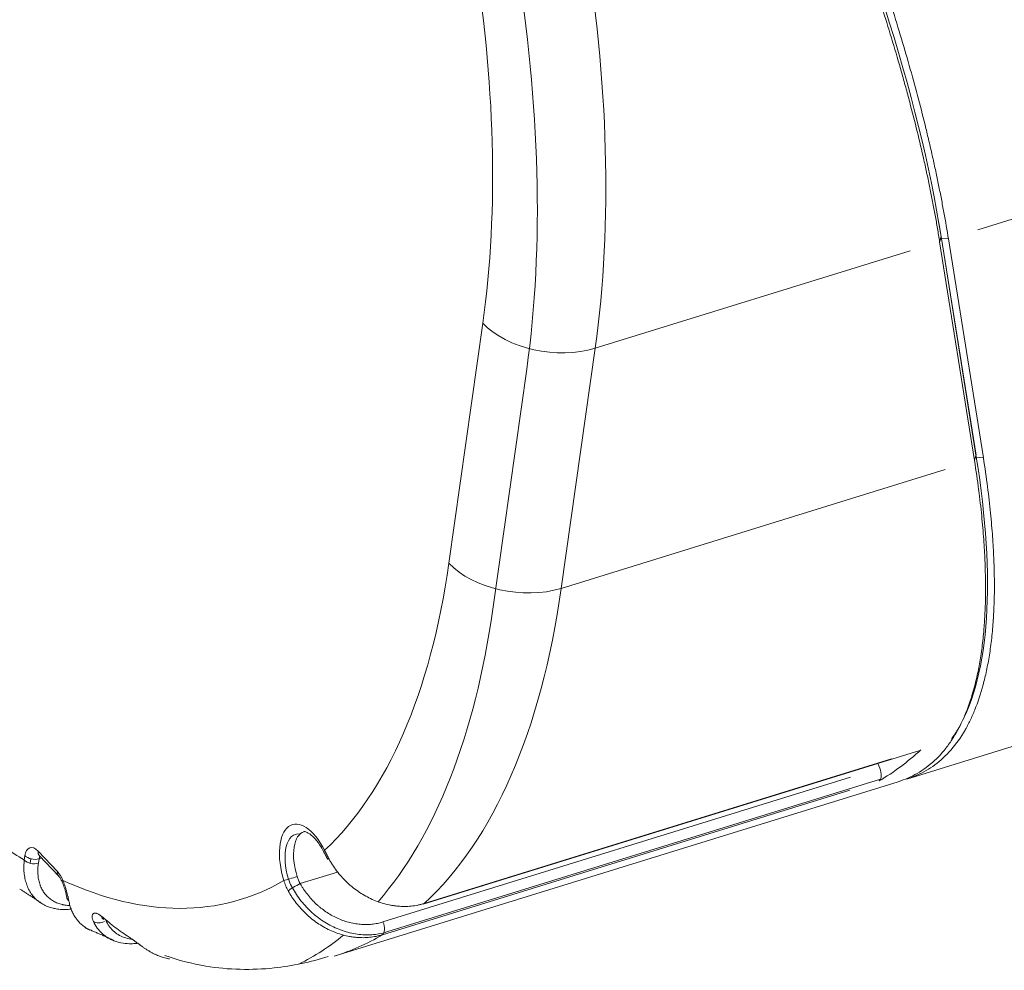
# Model space of a CAD drawing. Header units: millimetres. Extents: x 25069 to 61396, y 8621 to 21558.
# Tile 641 of 656: x 60219 to 60315, y 14527 to 14620. Entities that reach past the tile are written whole.
import ezdxf

# ---------------------------------------------------------------- set-up
doc = ezdxf.new("R2010")
doc.units = ezdxf.units.MM
doc.layers.add('10', color=7, linetype='Continuous')

msp = doc.modelspace()

# ---------------------------------------------------------------- linework, layer by layer
at = {"layer": '10', "color": 7, "linetype": 'Continuous', "lineweight": 20}
for p, q in [((60312.497, 14599.57), (60379.247, 14620.227)), ((60308.915, 14598.925), (60312.328, 14577.541)), ((60312.177, 14577.031), (60308.764, 14598.415)), ((60312.357, 14577.357), (60308.945, 14598.74)), ((60308.945, 14598.74), (60309.631, 14598.683)), ((60309.631, 14598.683), (60313.043, 14577.3)), ((60305.898, 14597.528), (60275.095, 14587.996)), ((60260.795, 14566.989), (60264.112, 14590.456)), ((60275.095, 14587.996), (60271.777, 14564.529)), ((60268.404, 14585.971), (60265.086, 14562.505)), ((60305.567, 14545.896), (60409.413, 14578.032)), ((60312.357, 14577.357), (60313.043, 14577.3)), ((60309.31, 14576.144), (60271.777, 14564.529)), ((60258.284, 14533.672), (60306.843, 14548.699)), ((60258.379, 14533.727), (60304.072, 14547.868)), ((60302.717, 14547.422), (60302.911, 14546.95)), ((60254.351, 14531.923), (60300.044, 14546.063)), ((60254.729, 14530.943), (60303, 14545.881)), ((60249.585, 14528.572), (60304.711, 14545.631)), ((60299.993, 14544.815), (60254.3, 14530.674)), ((60219.292, 14537.976), (60219.353, 14538.408)), ((60220.645, 14538.839), (60222.52, 14536.856)), ((60220.977, 14538.178), (60220.726, 14538.1)), ((60220.756, 14538.411), (60222.63, 14536.428)), ((60219.864, 14537.663), (60219.925, 14538.096)), ((60220.726, 14538.1), (60220.665, 14537.668)), ((60246.263, 14535.672), (60249.919, 14536.804))]:
    msp.add_line(p, q, dxfattribs=at)
for centre, major_axis, ratio, start_param, end_param in [((60225.557, 14640.404), (-27.346, 88.365), 0.481571, 3.937589, 4.926764), ((60218.859, 14638.331), (-27.346, 88.365), 0.481571, 3.938253, 4.917901), ((60218.859, 14638.331), (24.981, -80.723), 0.481571, 0.795996, 1.780381), ((60270.81, 14592.528), (-7.921, 1.12), 0.613111, 0.655539, 2.226335), ((60215.541, 14614.865), (24.981, -80.723), 0.481571, 0.227258, 0.795996), ((60267.493, 14569.062), (-7.921, 1.12), 0.613111, 0.655539, 2.226335), ((60222.239, 14616.937), (-27.346, 88.365), 0.481571, 3.366288, 3.937589), ((60215.541, 14614.865), (-27.346, 88.365), 0.481571, 3.430189, 3.938253), ((60270.799, 14631.965), (-27.346, 88.365), 0.481571, 3.256931, 3.366288), ((60306.548, 14549.654), (-0.296, 0.955), 0.481571, 3.141591, 3.366288), ((60302.513, 14546.634), (-0.296, 0.955), 0.481571, 3.256931, 4.89752), ((60246.964, 14536.66), (-1.478, 4.777), 0.481571, 5.053205, 7.851017), ((60246.964, 14536.66), (1.183, -3.821), 0.481571, 2.912094, 4.709139), ((60247.801, 14536.919), (1.183, -3.821), 0.481571, 3.134562, 4.709424), ((60215.541, 14614.865), (24.981, -80.723), 0.481571, 5.750385, 5.793289), ((60220.424, 14537.274), (-0.591, 1.911), 0.481571, 5.508385, 7.079182), ((60220.19, 14538.667), (-0.99, 0.14), 0.613111, 0.655539, 2.226335), ((60221.483, 14539.098), (0.727, 0.687), 0.626246, 2.475783, 3.141605), ((60221.262, 14537.534), (0.296, -0.955), 0.481571, 3.541331, 3.937589), ((60249.475, 14539.187), (0.892, 0.452), 0.292944, 2.613754, 3.166157), ((60249.475, 14539.187), (0.892, 0.452), 0.292944, 3.166157, 3.204961), ((60249.827, 14538.509), (0.883, 0.468), 0.106912, 2.614025, 3.191058), ((60220.129, 14538.235), (-0.99, 0.14), 0.613111, 0.655539, 2.226335), ((60223.357, 14537.115), (0.727, 0.687), 0.626246, 2.475783, 3.135002), ((60222.299, 14535.291), (-0.591, 1.911), 0.481571, 4.931518, 5.508385), ((60245.497, 14536.222), (-0.956, -0.294), 0.002598, 0.502449, 2.073245), ((60223.905, 14536.244), (0.918, 0.396), 0.190513, 2.628865, 3.143152), ((60215.541, 14614.865), (24.981, -80.723), 0.481571, 5.875649, 6.393778), ((60245.866, 14535.357), (-0.874, -0.486), 0.095459, 4.187506, 5.76832), ((60224.425, 14534.485), (0.989, 0.15), 0.715037, 3.125488, 3.700039), ((60257.988, 14534.627), (-0.296, 0.955), 0.481571, 3.141591, 3.366288), ((60227.675, 14532.959), (0.63, 0.777), 0.552714, 2.688032, 3.152966), ((60226.737, 14532.637), (-0.917, -0.4), 0.760477, 0.45079, 1.659974), ((60253.954, 14531.607), (0.296, -0.955), 0.481571, 0.115339, 1.755927), ((60215.541, 14614.865), (27.346, -88.365), 0.481571, 0.07841, 0.191937), ((60222.239, 14616.937), (-27.346, 88.365), 0.481571, 3.141589, 3.256931)]:
    msp.add_ellipse(centre, major_axis=major_axis, ratio=ratio, start_param=start_param, end_param=end_param, dxfattribs=at)
for points, knots in [([(60293.571, 14646.939), (60293.607, 14646.858), (60293.643, 14646.777), (60301.37, 14629.404), (60306.769, 14612.457), (60308.918, 14598.922)], [0, 0, 0, 0, 0.004666, 0.004666, 1, 1, 1, 1]), ([(60308.769, 14598.418), (60308.702, 14598.843), (60308.632, 14599.272), (60308.487, 14600.135), (60308.335, 14601.004), (60308.17, 14601.886), (60307.999, 14602.774), (60307.91, 14603.22), (60307.726, 14604.12), (60307.632, 14604.573), (60307.485, 14605.256), (60307.435, 14605.485), (60307.334, 14605.943), (60307.078, 14607.093), (60306.583, 14609.19), (60306.096, 14611.097), (60305.714, 14612.542), (60305.518, 14613.269), (60305.316, 14614.001), (60305.179, 14614.491), (60305.111, 14614.736), (60304.763, 14615.965), (60304.185, 14617.948), (60303.252, 14620.97), (60302.254, 14624.039), (60301.544, 14626.117), (60301.087, 14627.426), (60300.995, 14627.688), (60300.809, 14628.213), (60300.529, 14629.002), (60300.243, 14629.793), (60299.664, 14631.378), (60299.269, 14632.438), (60298.052, 14635.632), (60297.201, 14637.778), (60295.864, 14641.019), (60294.952, 14643.187), (60293.999, 14645.371), (60293.511, 14646.466)], [0, 0, 0, 0, 0.03125, 0.03125, 0.0625, 0.09375, 0.09375, 0.125, 0.125, 0.15625, 0.15625, 0.171875, 0.171875, 0.1875, 0.25, 0.3125, 0.3125, 0.34375, 0.359375, 0.359375, 0.375, 0.375, 0.4375, 0.5, 0.5625, 0.625, 0.625, 0.640625, 0.640625, 0.65625, 0.6875, 0.6875, 0.75, 0.75, 0.875, 0.875, 0.9375, 1, 1, 1, 1]), ([(60294.312, 14646.871), (60294.555, 14646.321), (60294.796, 14645.772), (60295.273, 14644.675), (60295.509, 14644.128), (60296.211, 14642.487), (60296.67, 14641.396), (60297.345, 14639.765), (60297.567, 14639.221), (60297.898, 14638.408), (60298.007, 14638.138), (60298.225, 14637.597), (60298.333, 14637.326), (60298.871, 14635.976), (60299.711, 14633.827), (60300.91, 14630.636), (60301.667, 14628.529), (60302.127, 14627.219), (60302.218, 14626.957), (60302.399, 14626.435), (60302.669, 14625.653), (60302.932, 14624.875), (60303.45, 14623.326), (60304.118, 14621.277), (60305.051, 14618.252), (60305.916, 14615.276), (60306.447, 14613.325), (60306.956, 14611.39), (60307.198, 14610.433), (60307.544, 14609.013), (60307.656, 14608.542), (60307.875, 14607.606), (60307.982, 14607.141), (60308.189, 14606.217), (60308.289, 14605.757), (60308.485, 14604.844), (60308.674, 14603.937), (60308.851, 14603.042), (60309.023, 14602.153), (60309.106, 14601.711), (60309.346, 14600.397), (60309.494, 14599.534), (60309.631, 14598.683)], [0, 0, 0, 0, 0.03125, 0.03125, 0.0625, 0.0625, 0.125, 0.125, 0.15625, 0.15625, 0.171875, 0.171875, 0.1875, 0.1875, 0.25, 0.3125, 0.375, 0.375, 0.390625, 0.390625, 0.40625, 0.4375, 0.4375, 0.5, 0.5625, 0.625, 0.6875, 0.6875, 0.75, 0.75, 0.78125, 0.78125, 0.8125, 0.8125, 0.84375, 0.84375, 0.875, 0.90625, 0.90625, 0.9375, 0.9375, 1, 1, 1, 1]), ([(60304.726, 14545.636), (60305.05, 14545.736), (60305.367, 14545.854), (60306.296, 14546.258), (60306.887, 14546.599), (60308.006, 14547.427), (60308.534, 14547.916), (60309.272, 14548.764), (60309.509, 14549.067), (60309.85, 14549.549), (60310.017, 14549.798), (60310.205, 14550.101), (60310.298, 14550.256), (60310.344, 14550.334), (60310.367, 14550.373), (60310.378, 14550.393), (60310.384, 14550.403), (60310.387, 14550.408), (60310.388, 14550.41), (60310.389, 14550.411), (60310.389, 14550.412), (60310.389, 14550.412), (60310.389, 14550.412), (60310.389, 14550.413), (60310.729, 14551.004), (60311.05, 14551.661), (60311.641, 14553.126), (60311.912, 14553.933), (60312.27, 14555.266), (60312.494, 14556.197), (60312.776, 14557.721), (60312.925, 14558.827), (60313.022, 14559.691), (60313.066, 14560.132), (60313.11, 14560.661), (60313.13, 14560.93), (60313.14, 14561.065), (60313.144, 14561.133), (60313.147, 14561.167), (60313.148, 14561.184), (60313.148, 14561.193), (60313.149, 14561.197), (60313.149, 14561.199), (60313.149, 14561.2), (60313.149, 14561.201), (60313.149, 14561.201), (60313.149, 14561.201), (60313.149, 14561.201), (60313.149, 14561.201), (60313.174, 14561.578), (60313.197, 14561.984), (60313.232, 14562.857), (60313.245, 14563.325), (60313.258, 14564.328), (60313.258, 14564.864), (60313.24, 14566.006), (60313.223, 14566.613), (60313.168, 14567.905), (60313.129, 14568.59), (60313.025, 14570.041), (60312.96, 14570.809), (60312.798, 14572.431), (60312.701, 14573.285), (60312.469, 14575.088), (60312.334, 14576.035), (60312.177, 14577.031)], [0, 0, 0, 0, 0.043541, 0.043541, 0.130491, 0.130491, 0.217442, 0.217442, 0.260918, 0.260918, 0.282655, 0.293524, 0.298959, 0.301676, 0.303035, 0.303714, 0.304054, 0.304223, 0.304308, 0.304351, 0.304372, 0.304383, 0.304383, 0.304393, 0.304393, 0.391344, 0.391344, 0.478295, 0.478295, 0.52177, 0.565246, 0.608721, 0.608721, 0.630459, 0.641328, 0.646762, 0.649479, 0.650838, 0.651517, 0.651857, 0.652027, 0.652112, 0.652154, 0.652175, 0.652186, 0.652191, 0.652194, 0.652194, 0.652197, 0.652197, 0.695672, 0.695672, 0.739147, 0.739147, 0.782623, 0.782623, 0.826098, 0.826098, 0.869574, 0.869574, 0.913049, 0.913049, 0.956525, 0.956525, 1, 1, 1, 1]), ([(60313.043, 14577.3), (60313.201, 14576.304), (60313.336, 14575.356), (60313.568, 14573.554), (60313.665, 14572.699), (60313.827, 14571.078), (60313.892, 14570.311), (60313.996, 14568.859), (60314.034, 14568.174), (60314.09, 14566.882), (60314.107, 14566.275), (60314.124, 14565.133), (60314.124, 14564.597), (60314.111, 14563.594), (60314.099, 14563.126), (60314.072, 14562.471), (60314.062, 14562.26), (60314.046, 14561.955), (60314.037, 14561.806), (60314.027, 14561.636), (60314.021, 14561.552), (60314.019, 14561.511), (60314.017, 14561.49), (60314.017, 14561.48), (60314.016, 14561.475), (60314.016, 14561.472), (60314.016, 14561.471), (60314.016, 14561.47), (60314.016, 14561.47), (60314.016, 14561.47), (60314.016, 14561.47), (60314.016, 14561.47), (60314.016, 14561.47), (60313.974, 14560.847), (60313.867, 14559.648), (60313.643, 14557.99), (60313.361, 14556.466), (60313.137, 14555.536), (60312.779, 14554.202), (60312.508, 14553.395), (60312.065, 14552.296), (60311.911, 14551.949), (60311.671, 14551.454), (60311.549, 14551.213), (60311.404, 14550.943), (60311.33, 14550.811), (60311.293, 14550.746), (60311.275, 14550.713), (60311.265, 14550.697), (60311.261, 14550.689), (60311.258, 14550.685), (60311.257, 14550.683), (60311.257, 14550.682), (60311.256, 14550.681), (60311.256, 14550.681), (60311.256, 14550.681), (60311.256, 14550.681), (60310.841, 14549.958), (60310.385, 14549.316), (60309.401, 14548.184), (60308.873, 14547.696), (60307.754, 14546.867), (60307.163, 14546.527), (60306.233, 14546.122), (60305.916, 14546.004), (60305.592, 14545.904)], [0, 0, 0, 0, 0.043474, 0.043474, 0.086947, 0.086947, 0.130421, 0.130421, 0.173894, 0.173894, 0.217368, 0.217368, 0.260841, 0.260841, 0.304315, 0.304315, 0.326052, 0.326052, 0.33692, 0.342354, 0.345071, 0.34643, 0.347109, 0.347449, 0.347618, 0.347703, 0.347746, 0.347767, 0.347778, 0.347783, 0.347786, 0.347786, 0.347788, 0.347788, 0.391262, 0.434735, 0.478209, 0.521682, 0.521682, 0.60863, 0.60863, 0.652103, 0.652103, 0.67384, 0.684708, 0.690142, 0.692859, 0.694218, 0.694897, 0.695237, 0.695407, 0.695492, 0.695534, 0.695555, 0.695566, 0.695566, 0.695577, 0.695577, 0.782524, 0.782524, 0.869471, 0.869471, 0.956418, 0.956418, 1, 1, 1, 1]), ([(60309.914, 14549.775), (60310.169, 14550.127), (60310.41, 14550.502), (60313.659, 14556.178), (60314.273, 14565.417), (60312.357, 14577.357)], [0, 0, 0, 0, 0.070011, 0.070011, 1, 1, 1, 1]), ([(60246.623, 14540.74), (60246.648, 14540.807), (60246.819, 14540.763), (60247.485, 14540.35), (60248.098, 14539.604), (60248.444, 14539.007), (60248.583, 14538.734)], [0, 0, 0, 0, 0.322064, 0.569444, 0.823088, 1, 1, 1, 1]), ([(60220.661, 14538.494), (60220.661, 14538.494), (60220.666, 14538.491), (60220.703, 14538.466), (60220.746, 14538.421), (60220.756, 14538.411)], [0, 0, 0, 0, 0.165845, 0.828611, 1, 1, 1, 1]), ([(60248.638, 14538.928), (60248.702, 14538.8), (60248.767, 14538.671), (60248.9, 14538.412), (60248.968, 14538.282), (60249.038, 14538.152)], [0, 0, 0, 0, 0.5, 0.5, 1, 1, 1, 1]), ([(60249.038, 14538.152), (60249.095, 14538.044), (60249.155, 14537.938), (60249.248, 14537.78), (60249.279, 14537.727), (60249.343, 14537.623), (60249.375, 14537.571), (60249.54, 14537.315), (60249.679, 14537.116), (60249.971, 14536.73), (60250.125, 14536.543), (60250.446, 14536.181), (60250.615, 14536.006), (60250.834, 14535.794), (60250.879, 14535.753), (60250.968, 14535.67), (60251.014, 14535.629), (60251.15, 14535.507), (60251.243, 14535.429), (60251.523, 14535.199), (60251.906, 14534.91), (60252.308, 14534.655), (60252.718, 14534.416), (60252.929, 14534.306), (60253.358, 14534.102), (60253.575, 14534.011), (60254.01, 14533.848), (60254.448, 14533.705), (60254.892, 14533.602), (60255.227, 14533.54), (60255.339, 14533.522), (60255.508, 14533.499), (60255.564, 14533.492), (60255.677, 14533.479), (60255.733, 14533.473), (60256.013, 14533.448), (60256.235, 14533.438), (60256.675, 14533.439), (60257.111, 14533.462), (60257.539, 14533.525), (60257.804, 14533.578), (60257.857, 14533.59), (60257.962, 14533.614), (60258.015, 14533.626), (60258.172, 14533.666), (60258.276, 14533.696), (60258.379, 14533.727)], [0, 0, 0, 0, 0.03125, 0.03125, 0.046875, 0.046875, 0.0625, 0.0625, 0.125, 0.125, 0.1875, 0.1875, 0.25, 0.25, 0.265625, 0.265625, 0.28125, 0.28125, 0.3125, 0.3125, 0.375, 0.4375, 0.4375, 0.5, 0.5, 0.5625, 0.5625, 0.625, 0.6875, 0.6875, 0.71875, 0.71875, 0.734375, 0.734375, 0.75, 0.75, 0.8125, 0.8125, 0.875, 0.9375, 0.9375, 0.953125, 0.953125, 0.96875, 0.96875, 1, 1, 1, 1]), ([(60223.864, 14533.174), (60223.664, 14533.152), (60223.26, 14533.129), (60222.874, 14533.148), (60222.583, 14533.18), (60222.487, 14533.193), (60222.344, 14533.218), (60222.297, 14533.227), (60222.204, 14533.246), (60222.158, 14533.256), (60221.93, 14533.31), (60221.755, 14533.365), (60221.421, 14533.494), (60221.262, 14533.57), (60220.958, 14533.741), (60220.813, 14533.837), (60220.642, 14533.971), (60220.609, 14533.998), (60220.543, 14534.053), (60220.446, 14534.139), (60220.354, 14534.229), (60220.178, 14534.415), (60219.963, 14534.68), (60219.786, 14534.979), (60219.667, 14535.216), (60219.63, 14535.297), (60219.578, 14535.422), (60219.561, 14535.464), (60219.529, 14535.549), (60219.513, 14535.592), (60219.44, 14535.808), (60219.391, 14535.986), (60219.315, 14536.355), (60219.288, 14536.544), (60219.253, 14536.935), (60219.246, 14537.136), (60219.251, 14537.395), (60219.252, 14537.447), (60219.257, 14537.551), (60219.265, 14537.709), (60219.28, 14537.868), (60219.292, 14537.976)], [0, 0, 0, 0, 0.067666, 0.139384, 0.139384, 0.175243, 0.175243, 0.193172, 0.193172, 0.211102, 0.211102, 0.28282, 0.28282, 0.354538, 0.354538, 0.426256, 0.426256, 0.444185, 0.444185, 0.462115, 0.497974, 0.497974, 0.569692, 0.64141, 0.64141, 0.677269, 0.677269, 0.695198, 0.695198, 0.713128, 0.713128, 0.784846, 0.784846, 0.856564, 0.856564, 0.928282, 0.928282, 0.946211, 0.946211, 0.964141, 1, 1, 1, 1]), ([(60220.665, 14537.668), (60220.652, 14537.576), (60220.641, 14537.485), (60220.629, 14537.349), (60220.625, 14537.304), (60220.619, 14537.214), (60220.616, 14537.17), (60220.607, 14536.948), (60220.608, 14536.775), (60220.63, 14536.44), (60220.65, 14536.277), (60220.707, 14535.96), (60220.745, 14535.807), (60220.804, 14535.621), (60220.816, 14535.585), (60220.842, 14535.512), (60220.856, 14535.476), (60220.898, 14535.368), (60220.928, 14535.298), (60221.026, 14535.094), (60221.173, 14534.837), (60221.354, 14534.608), (60221.552, 14534.394), (60221.659, 14534.295), (60221.892, 14534.111), (60222.016, 14534.028), (60222.276, 14533.88), (60222.413, 14533.815), (60222.701, 14533.704), (60222.852, 14533.657), (60223.049, 14533.61), (60223.089, 14533.602), (60223.17, 14533.585), (60223.211, 14533.578), (60223.334, 14533.557), (60223.417, 14533.545), (60223.583, 14533.528), (60223.665, 14533.521), (60223.749, 14533.517)], [0, 0, 0, 0, 0.040058, 0.040058, 0.060087, 0.060087, 0.080115, 0.080115, 0.160231, 0.160231, 0.240346, 0.240346, 0.320461, 0.320461, 0.34049, 0.34049, 0.360519, 0.360519, 0.400577, 0.400577, 0.480692, 0.560808, 0.560808, 0.640923, 0.640923, 0.721038, 0.721038, 0.801154, 0.801154, 0.881269, 0.881269, 0.901298, 0.901298, 0.921327, 0.921327, 0.961384, 0.961384, 1, 1, 1, 1]), ([(60222.63, 14536.428), (60222.68, 14536.377), (60222.781, 14536.247), (60222.91, 14536.021), (60222.973, 14535.881), (60222.987, 14535.848)], [0, 0, 0, 0, 0.434242, 0.870798, 1, 1, 1, 1]), ([(60245.958, 14536.361), (60245.995, 14536.24), (60246.039, 14536.123), (60246.141, 14535.892), (60246.199, 14535.781), (60246.263, 14535.672)], [0, 0, 0, 0, 0.5, 0.5, 1, 1, 1, 1]), ([(60222.987, 14535.848), (60223.047, 14535.704), (60223.17, 14535.388), (60223.317, 14534.899), (60223.405, 14534.527), (60223.428, 14534.384), (60223.432, 14534.346)], [0, 0, 0, 0, 0.260913, 0.576364, 0.876772, 1, 1, 1, 1]), ([(60223.068, 14535.985), (60223.103, 14535.897), (60223.136, 14535.808), (60223.184, 14535.674), (60223.2, 14535.629), (60223.23, 14535.539), (60223.245, 14535.494), (60223.289, 14535.36), (60223.317, 14535.271), (60223.357, 14535.138), (60223.37, 14535.095), (60223.395, 14535.007), (60223.408, 14534.963), (60223.444, 14534.833), (60223.467, 14534.748), (60223.51, 14534.583), (60223.53, 14534.503), (60223.558, 14534.385), (60223.567, 14534.346), (60223.585, 14534.27), (60223.593, 14534.232), (60223.617, 14534.122), (60223.631, 14534.051), (60223.643, 14533.983)], [0, 0, 0, 0, 0.125, 0.125, 0.1875, 0.1875, 0.25, 0.25, 0.375, 0.375, 0.4375, 0.4375, 0.5, 0.5, 0.625, 0.625, 0.75, 0.75, 0.8125, 0.8125, 0.875, 0.875, 1, 1, 1, 1]), ([(60245.082, 14534.975), (60244.996, 14535.132), (60244.917, 14535.293), (60244.776, 14535.623), (60244.714, 14535.791), (60244.66, 14535.962)], [0, 0, 0, 0, 0.5, 0.5, 1, 1, 1, 1]), ([(60245.499, 14535.254), (60245.465, 14535.312), (60245.433, 14535.37), (60245.291, 14535.644), (60245.196, 14535.872), (60245.121, 14536.103)], [0, 0, 0, 0, 0.216797, 0.216797, 1, 1, 1, 1]), ([(60246.263, 14535.672), (60246.315, 14535.58), (60246.368, 14535.489), (60246.477, 14535.309), (60246.534, 14535.22), (60246.708, 14534.958), (60246.952, 14534.619), (60247.221, 14534.3), (60247.502, 14533.991), (60247.649, 14533.842), (60247.879, 14533.627), (60247.957, 14533.556), (60248.116, 14533.418), (60248.196, 14533.352), (60248.439, 14533.157), (60248.771, 14532.911), (60249.119, 14532.695), (60249.474, 14532.493), (60249.656, 14532.399), (60250.027, 14532.227), (60250.214, 14532.15), (60250.589, 14532.012), (60250.967, 14531.892), (60251.349, 14531.806), (60251.638, 14531.754), (60251.734, 14531.739), (60251.928, 14531.713), (60252.025, 14531.703), (60252.314, 14531.678), (60252.506, 14531.67), (60252.885, 14531.672), (60253.26, 14531.693), (60253.629, 14531.748), (60253.902, 14531.804), (60253.993, 14531.824), (60254.173, 14531.87), (60254.263, 14531.895), (60254.351, 14531.923)], [0, 0, 0, 0, 0.03125, 0.03125, 0.0625, 0.0625, 0.125, 0.1875, 0.1875, 0.25, 0.25, 0.28125, 0.28125, 0.3125, 0.3125, 0.375, 0.4375, 0.4375, 0.5, 0.5, 0.5625, 0.5625, 0.625, 0.6875, 0.6875, 0.71875, 0.71875, 0.75, 0.75, 0.8125, 0.8125, 0.875, 0.9375, 0.9375, 0.96875, 0.96875, 1, 1, 1, 1]), ([(60254.3, 14530.674), (60254.199, 14530.643), (60254.097, 14530.614), (60253.891, 14530.562), (60253.787, 14530.538), (60253.474, 14530.475), (60253.054, 14530.412), (60252.625, 14530.389), (60252.193, 14530.386), (60251.974, 14530.395), (60251.699, 14530.419), (60251.644, 14530.425), (60251.533, 14530.437), (60251.367, 14530.457), (60251.202, 14530.483), (60250.873, 14530.542), (60250.437, 14530.641), (60250.006, 14530.779), (60249.578, 14530.937), (60249.365, 14531.025), (60248.942, 14531.223), (60248.735, 14531.33), (60248.33, 14531.562), (60247.934, 14531.81), (60247.556, 14532.091), (60247.279, 14532.315), (60247.188, 14532.391), (60247.053, 14532.509), (60247.008, 14532.549), (60246.919, 14532.63), (60246.875, 14532.671), (60246.657, 14532.877), (60246.49, 14533.048), (60246.17, 14533.401), (60245.864, 14533.767), (60245.586, 14534.156), (60245.389, 14534.456), (60245.325, 14534.558), (60245.2, 14534.765), (60245.14, 14534.869), (60245.082, 14534.975)], [0, 0, 0, 0, 0.03125, 0.03125, 0.0625, 0.0625, 0.125, 0.1875, 0.1875, 0.25, 0.25, 0.265625, 0.265625, 0.28125, 0.3125, 0.3125, 0.375, 0.4375, 0.4375, 0.5, 0.5, 0.5625, 0.5625, 0.625, 0.6875, 0.6875, 0.71875, 0.71875, 0.734375, 0.734375, 0.75, 0.75, 0.8125, 0.8125, 0.875, 0.9375, 0.9375, 0.96875, 0.96875, 1, 1, 1, 1]), ([(60245.497, 14535.253), (60245.621, 14535.029), (60245.754, 14534.81), (60246.185, 14534.164), (60246.509, 14533.755), (60247.05, 14533.182), (60247.24, 14532.998), (60247.629, 14532.65), (60247.83, 14532.485), (60248.449, 14532.021), (60248.886, 14531.749), (60249.801, 14531.286), (60250.271, 14531.101), (60251.233, 14530.821), (60251.712, 14530.731), (60252.429, 14530.668), (60252.667, 14530.659), (60253.144, 14530.666), (60253.382, 14530.681), (60253.998, 14530.755), (60254.369, 14530.833), (60254.729, 14530.943)], [0, 0, 0, 0, 0.066718, 0.066718, 0.203517, 0.203517, 0.271917, 0.271917, 0.340316, 0.340316, 0.477115, 0.477115, 0.613914, 0.613914, 0.750713, 0.750713, 0.819112, 0.819112, 0.887511, 0.887511, 1, 1, 1, 1]), ([(60223.643, 14533.983), (60223.672, 14533.825), (60223.744, 14533.517), (60223.891, 14533.085), (60224.016, 14532.816), (60224.154, 14532.557), (60224.23, 14532.432), (60224.334, 14532.282), (60224.355, 14532.252), (60224.398, 14532.194), (60224.464, 14532.107), (60224.533, 14532.024), (60224.677, 14531.863), (60224.88, 14531.66), (60225.107, 14531.484), (60225.286, 14531.362), (60225.378, 14531.303), (60225.474, 14531.248), (60225.538, 14531.212), (60225.571, 14531.195), (60225.633, 14531.163), (60225.662, 14531.148), (60225.691, 14531.134)], [0, 0, 0, 0, 0.121677, 0.243353, 0.36503, 0.36503, 0.486707, 0.486707, 0.517126, 0.517126, 0.547545, 0.608384, 0.608384, 0.73006, 0.851737, 0.851737, 0.912575, 0.942995, 0.942995, 0.973414, 0.973414, 1, 1, 1, 1]), ([(60226.045, 14531.974), (60226.004, 14532.06), (60225.974, 14532.144), (60225.942, 14532.262), (60225.935, 14532.3), (60225.927, 14532.356), (60225.925, 14532.374), (60225.922, 14532.41), (60225.921, 14532.427), (60225.921, 14532.513), (60225.932, 14532.573), (60225.963, 14532.649), (60225.977, 14532.671), (60226.001, 14532.702), (60226.009, 14532.711), (60226.028, 14532.728), (60226.038, 14532.736), (60226.06, 14532.75), (60226.071, 14532.756), (60226.095, 14532.767), (60226.107, 14532.772), (60226.146, 14532.783), (60226.174, 14532.787), (60226.234, 14532.787), (60226.267, 14532.784), (60226.31, 14532.775), (60226.319, 14532.773), (60226.336, 14532.769), (60226.345, 14532.766), (60226.373, 14532.758), (60226.391, 14532.752), (60226.448, 14532.73), (60226.526, 14532.695), (60226.609, 14532.645), (60226.673, 14532.603), (60226.695, 14532.589), (60226.739, 14532.557), (60226.762, 14532.541), (60226.829, 14532.489), (60226.874, 14532.453), (60226.92, 14532.413)], [0, 0, 0, 0, 0.125, 0.125, 0.1875, 0.1875, 0.21875, 0.21875, 0.25, 0.25, 0.375, 0.375, 0.4375, 0.4375, 0.46875, 0.46875, 0.5, 0.5, 0.53125, 0.53125, 0.5625, 0.5625, 0.625, 0.625, 0.6875, 0.6875, 0.703125, 0.703125, 0.71875, 0.71875, 0.75, 0.75, 0.8125, 0.875, 0.875, 0.90625, 0.90625, 0.9375, 0.9375, 1, 1, 1, 1]), ([(60226.92, 14532.413), (60227.324, 14532.067), (60227.743, 14531.728), (60228.395, 14531.231), (60228.617, 14531.068), (60229.069, 14530.748), (60229.299, 14530.59), (60229.534, 14530.435)], [0, 0, 0, 0, 0.5, 0.5, 0.75, 0.75, 1, 1, 1, 1]), ([(60230.371, 14529.835), (60230.318, 14529.829), (60230.265, 14529.823), (60230.175, 14529.815), (60230.138, 14529.812), (60230.064, 14529.806), (60230.027, 14529.804), (60229.916, 14529.798), (60229.843, 14529.795), (60229.482, 14529.789), (60229.205, 14529.807), (60228.673, 14529.888), (60228.418, 14529.951), (60228.143, 14530.047), (60228.113, 14530.058), (60228.053, 14530.081), (60227.964, 14530.116), (60227.877, 14530.153), (60227.707, 14530.232), (60227.598, 14530.29), (60227.282, 14530.478), (60227.087, 14530.622), (60226.819, 14530.867), (60226.734, 14530.954), (60226.632, 14531.068), (60226.612, 14531.091), (60226.572, 14531.138), (60226.514, 14531.208), (60226.458, 14531.281), (60226.278, 14531.53), (60226.152, 14531.744), (60226.045, 14531.974)], [0, 0, 0, 0, 0.026545, 0.026545, 0.045266, 0.045266, 0.063986, 0.063986, 0.101426, 0.101426, 0.251189, 0.251189, 0.400951, 0.400951, 0.419671, 0.419671, 0.438392, 0.475832, 0.475832, 0.550713, 0.550713, 0.700475, 0.700475, 0.775357, 0.775357, 0.794077, 0.794077, 0.812797, 0.850238, 0.850238, 1, 1, 1, 1]), ([(60226.822, 14532.332), (60226.822, 14532.331), (60226.854, 14532.318), (60226.941, 14532.265), (60227.017, 14532.202), (60227.049, 14532.175)], [0, 0, 0, 0, 0.373462, 0.769691, 1, 1, 1, 1]), ([(60227.273, 14532.071), (60227.359, 14531.875), (60227.46, 14531.691), (60227.608, 14531.479), (60227.639, 14531.437), (60227.702, 14531.355), (60227.734, 14531.315), (60227.835, 14531.198), (60227.907, 14531.123), (60228.13, 14530.913), (60228.294, 14530.789), (60228.65, 14530.573), (60228.843, 14530.482), (60229.261, 14530.335), (60229.48, 14530.281), (60229.746, 14530.241), (60229.782, 14530.236), (60229.819, 14530.232)], [0, 0, 0, 0, 0.19393, 0.19393, 0.242413, 0.242413, 0.290895, 0.290895, 0.38786, 0.38786, 0.58179, 0.58179, 0.77572, 0.77572, 0.96965, 0.96965, 1, 1, 1, 1]), ([(60229.534, 14530.435), (60229.617, 14530.38), (60229.701, 14530.322), (60229.829, 14530.232), (60229.872, 14530.201), (60229.937, 14530.154), (60229.959, 14530.138), (60230.003, 14530.107), (60230.025, 14530.091), (60230.134, 14530.011), (60230.221, 14529.947), (60230.395, 14529.819), (60230.482, 14529.756), (60230.591, 14529.677), (60230.613, 14529.661), (60230.657, 14529.63), (60230.679, 14529.614), (60230.744, 14529.568), (60230.787, 14529.537), (60230.916, 14529.447), (60231.002, 14529.389), (60231.171, 14529.277), (60231.255, 14529.222), (60231.381, 14529.144), (60231.444, 14529.105), (60231.506, 14529.068), (60231.548, 14529.043), (60231.569, 14529.031), (60231.673, 14528.97), (60231.755, 14528.925), (60231.918, 14528.838), (60231.999, 14528.797), (60232.239, 14528.682), (60232.398, 14528.615), (60232.712, 14528.498), (60232.869, 14528.449), (60233.105, 14528.388), (60233.183, 14528.37), (60233.339, 14528.338), (60233.418, 14528.324), (60233.496, 14528.313)], [0, 0, 0, 0, 0.0625, 0.0625, 0.09375, 0.09375, 0.109375, 0.109375, 0.125, 0.125, 0.1875, 0.1875, 0.25, 0.25, 0.265625, 0.265625, 0.28125, 0.28125, 0.3125, 0.3125, 0.375, 0.375, 0.4375, 0.4375, 0.46875, 0.484375, 0.484375, 0.5, 0.5, 0.5625, 0.5625, 0.625, 0.625, 0.75, 0.75, 0.875, 0.875, 0.9375, 0.9375, 1, 1, 1, 1]), ([(60233.032, 14528.633), (60234.366, 14528.178), (60237.913, 14527.262), (60243.364, 14527.164), (60247.261, 14527.991), (60248.996, 14528.56)], [0, 0, 0, 0, 0.248057, 0.661349, 1, 1, 1, 1])]:
    msp.add_open_spline(points, degree=3, knots=knots, dxfattribs=at)
for points, degree in [([(60308.945, 14598.74), (60308.864, 14599.25), (60308.779, 14599.765), (60308.689, 14600.284)], 3), ([(60308.767, 14598.414), (60308.918, 14598.922)], 1), ([(60312.177, 14577.031), (60312.227, 14577.201), (60312.277, 14577.371), (60312.328, 14577.541)], 3), ([(60311.904, 14553.977), (60312.092, 14554.59)], 1), ([(60248.597, 14538.721), (60248.95, 14538.038)], 1), ([(60218.842, 14535.144), (60220.984, 14533.764)], 1), ([(60225.21, 14531.369), (60227.98, 14530.166)], 1)]:
    msp.add_open_spline(points, degree=degree, dxfattribs=at)

doc.saveas('drawing.dxf')
